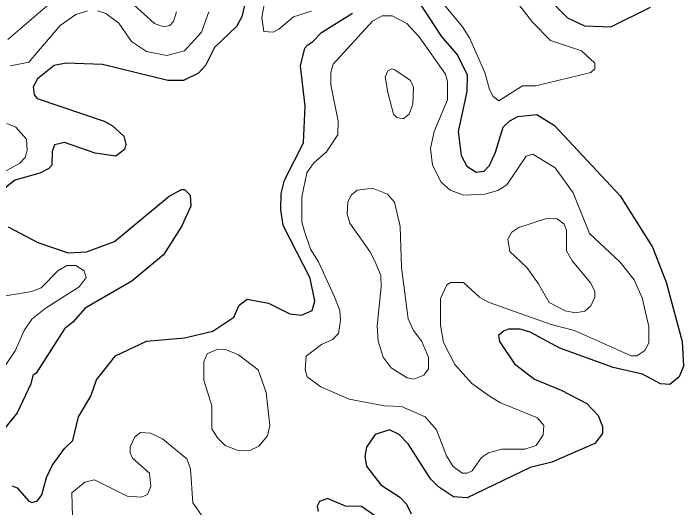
# Model space of a CAD drawing. Extents: x 577 to 602.9, y 7483.8 to 7511.6.
# Drawn here: x 590.354 to 591.483, y 7502.124 to 7502.957 of the extents above; entities that cross this region are included whole.
import ezdxf

# ---------------------------------------------------------------- set-up
doc = ezdxf.new("R2010")
doc.units = 0
doc.header["$LTSCALE"] = 0.032
doc.layers.add('1', color=7, linetype='Continuous', lineweight=25)
doc.layers.add('2', color=7, linetype='Continuous', lineweight=13)

msp = doc.modelspace()

# ---------------------------------------------------------------- linework, layer by layer
at = {"layer": '1'}
for points in [[(590.764, 7503.0572), (590.7393, 7502.9515), (590.7298, 7502.9356), (590.6932, 7502.8998), (590.6781, 7502.8696), (590.6662, 7502.8568), (590.6407, 7502.8441), (590.6145, 7502.8441), (590.5047, 7502.8712), (590.4435, 7502.8735), (590.4228, 7502.8696), (590.395, 7502.8473), (590.3878, 7502.8338), (590.3894, 7502.8203)], [(591.0351, 7502.9793), (591.0749, 7502.9189), (591.1019, 7502.8871), (591.1186, 7502.8537), (591.1178, 7502.8258), (591.1035, 7502.7582), (591.1083, 7502.7177), (591.1178, 7502.7002), (591.1337, 7502.6899), (591.1472, 7502.6914), (591.156, 7502.701), (591.1663, 7502.7233), (591.179, 7502.7654)], [(591.2657, 7502.9721), (591.2872, 7502.9499), (591.3158, 7502.9364), (591.3603, 7502.9348), (591.4271, 7502.9682)], [(590.3521, 7502.1611), (590.3608, 7502.1579), (590.3799, 7502.1356), (590.3855, 7502.1332), (590.395, 7502.1356), (590.4022, 7502.146), (590.4101, 7502.1754), (590.4196, 7502.1953), (590.4403, 7502.2239), (590.4546, 7502.2374), (590.4642, 7502.2772), (590.4849, 7502.3121), (590.4944, 7502.34), (590.5262, 7502.3805), (590.5787, 7502.4052), (590.6423, 7502.4107), (590.69, 7502.4219), (590.7258, 7502.4457), (590.7345, 7502.4656), (590.7481, 7502.476), (590.7838, 7502.4688), (590.8196, 7502.451), (590.8393, 7502.4486), (590.8576, 7502.4564), (590.8622, 7502.4726), (590.8543, 7502.5113), (590.8085, 7502.6), (590.8045, 7502.627), (590.8053, 7502.6541), (590.8109, 7502.6763), (590.8427, 7502.7392), (590.8459, 7502.8012), (590.8379, 7502.8688), (590.8451, 7502.899), (590.8503, 7502.9043), (590.8582, 7502.9093), (590.8729, 7502.9252), (590.9254, 7502.9578)], [(590.3894, 7502.8203), (590.3942, 7502.8139), (590.5071, 7502.7757), (590.5206, 7502.7686), (590.5405, 7502.7503), (590.5437, 7502.7368), (590.5413, 7502.728), (590.527, 7502.7169), (590.492, 7502.7217), (590.4403, 7502.7399), (590.4236, 7502.736), (590.4196, 7502.7248), (590.4189, 7502.7018), (590.4141, 7502.6962), (590.399, 7502.6883), (590.3568, 7502.6763), (590.3234, 7502.6493)], [(591.179, 7502.7654), (591.1902, 7502.7765), (591.2037, 7502.7837), (591.2355, 7502.7869), (591.2657, 7502.7686), (591.3762, 7502.6501), (591.4303, 7502.5634), (591.4534, 7502.5046), (591.4804, 7502.4044), (591.4828, 7502.363), (591.4756, 7502.3447), (591.4597, 7502.332), (591.4438, 7502.3328), (591.4136, 7502.3495), (591.3643, 7502.3607), (591.2745, 7502.3933), (591.2244, 7502.4203), (591.2077, 7502.4251), (591.1878, 7502.4251), (591.1798, 7502.4219), (591.1711, 7502.4147), (591.1727, 7502.4044), (591.1981, 7502.367), (591.2315, 7502.3408), (591.2768, 7502.3225), (591.3198, 7502.3002), (591.3389, 7502.2795), (591.346, 7502.2613), (591.346, 7502.2493), (591.3333, 7502.2326), (591.2609, 7502.2008), (591.2244, 7502.1921), (591.1186, 7502.1412), (591.0955, 7502.1428), (591.0701, 7502.1595), (591.0566, 7502.173), (591.0192, 7502.2318), (591.0041, 7502.2477), (590.9874, 7502.2557), (590.9635, 7502.2477), (590.9492, 7502.2263), (590.9461, 7502.2104), (590.9492, 7502.1945), (590.9731, 7502.1627), (591.0049, 7502.142), (591.016, 7502.13), (591.024, 7502.1141)], [(590.3457, 7502.5976), (590.3958, 7502.5714), (590.4467, 7502.5539), (590.4777, 7502.5555), (590.5246, 7502.573), (590.6168, 7502.6493), (590.6375, 7502.6604), (590.6423, 7502.6604), (590.6518, 7502.6509), (590.6534, 7502.6326), (590.6375, 7502.5984), (590.6073, 7502.5507), (590.554, 7502.5062), (590.4753, 7502.4608), (590.4546, 7502.437), (590.4403, 7502.4259), (590.3926, 7502.3511), (590.387, 7502.3471), (590.3839, 7502.3328), (590.3608, 7502.2843), (590.3354, 7502.2525)], [(590.9954, 7502.0879), (590.9405, 7502.1261), (590.9135, 7502.1269), (590.8832, 7502.1396), (590.8697, 7502.1348), (590.8657, 7502.1269), (590.8673, 7502.1181)]]:
    msp.add_lwpolyline(points, dxfattribs=at)
at = {"layer": '2'}
for points in [[(590.7894, 7503.0461), (590.7727, 7502.9507), (590.7759, 7502.9268), (590.7918, 7502.926), (590.8013, 7502.9308), (590.826, 7502.9515), (590.8562, 7502.961)], [(591.0558, 7503.0016), (591.1107, 7502.9348), (591.1226, 7502.9165), (591.148, 7502.8576), (591.156, 7502.829), (591.1623, 7502.8171), (591.1719, 7502.8099), (591.2116, 7502.8354), (591.2339, 7502.8354), (591.3269, 7502.8576), (591.3333, 7502.864), (591.3333, 7502.8735), (591.311, 7502.8942), (591.2586, 7502.9117), (591.2291, 7502.9419), (591.1886, 7502.9944)], [(590.4276, 7502.9849), (590.3449, 7502.9133)], [(590.6288, 7502.9602), (590.624, 7502.9435), (590.6176, 7502.9372), (590.6073, 7502.9348), (590.5922, 7502.9403), (590.5516, 7502.9769)], [(590.4793, 7502.9618), (590.4594, 7502.9554), (590.4332, 7502.9372), (590.3807, 7502.8751), (590.3497, 7502.8688)], [(590.6836, 7502.9602), (590.6709, 7502.926), (590.6423, 7502.8942), (590.6129, 7502.8863), (590.5787, 7502.8934), (590.5532, 7502.9101), (590.5318, 7502.9411), (590.5103, 7502.957), (590.496, 7502.9618)], [(590.3433, 7502.7718), (590.3584, 7502.7654), (590.3767, 7502.7455), (590.3775, 7502.7264), (590.3743, 7502.7145), (590.3648, 7502.7042), (590.329, 7502.6851)], [(590.3306, 7502.4799), (590.3855, 7502.4887), (590.4014, 7502.495), (590.4292, 7502.5237), (590.4443, 7502.5324), (590.4594, 7502.5324), (590.4737, 7502.5237), (590.4769, 7502.5125), (590.465, 7502.4966), (590.4077, 7502.46), (590.3855, 7502.4418), (590.3727, 7502.4227), (590.3576, 7502.3885), (590.329, 7502.3471)], [(590.4538, 7502.1094), (590.453, 7502.1491), (590.4745, 7502.1674), (590.4912, 7502.1714), (590.5461, 7502.1436), (590.5699, 7502.142), (590.5803, 7502.1467), (590.5858, 7502.1603), (590.5835, 7502.1825), (590.5548, 7502.208), (590.5509, 7502.2167), (590.5509, 7502.2271), (590.5588, 7502.2438), (590.5683, 7502.2509), (590.585, 7502.2501), (590.6057, 7502.2406), (590.6463, 7502.2064), (590.6526, 7502.1897), (590.6566, 7502.1324), (590.7067, 7502.0609)]]:
    msp.add_lwpolyline(points, dxfattribs=at)
for points in [[(590.8443, 7502.5897), (590.8403, 7502.6064), (590.8403, 7502.6485), (590.8486, 7502.6889), (590.8602, 7502.7058), (590.8816, 7502.724), (590.9007, 7502.7527), (590.9015, 7502.7757), (590.8888, 7502.837), (590.8888, 7502.8576), (590.8928, 7502.8719), (590.9588, 7502.9443), (590.9755, 7502.9531), (590.9922, 7502.9531), (591.0168, 7502.9403), (591.0375, 7502.9181), (591.082, 7502.8552), (591.0852, 7502.8425), (591.0852, 7502.8115), (591.0629, 7502.7582), (591.0566, 7502.7296), (591.0598, 7502.7018), (591.0749, 7502.6732), (591.09, 7502.6596), (591.113, 7502.6509), (591.148, 7502.6525), (591.1703, 7502.6588), (591.1854, 7502.6684), (591.218, 7502.7169), (591.2291, 7502.7201), (591.2665, 7502.697), (591.2967, 7502.6549), (591.3246, 7502.5865), (591.3762, 7502.538), (591.3993, 7502.5086), (591.4128, 7502.4783), (591.424, 7502.4298), (591.424, 7502.402), (591.4176, 7502.3893), (591.4041, 7502.3805), (591.3945, 7502.3805), (591.2991, 7502.4227), (591.2601, 7502.433), (591.1552, 7502.4704), (591.1393, 7502.4791), (591.1122, 7502.5038), (591.0908, 7502.5038), (591.0844, 7502.4998), (591.0733, 7502.4767), (591.0733, 7502.4322), (591.0788, 7502.4028), (591.0979, 7502.3654), (591.1258, 7502.3344), (591.156, 7502.3121), (591.1743, 7502.301), (591.2371, 7502.2756), (591.2474, 7502.2628), (591.2466, 7502.2469), (591.2347, 7502.2294), (591.2156, 7502.2231), (591.1767, 7502.2231), (591.1544, 7502.2167), (591.1425, 7502.2088), (591.1266, 7502.1865), (591.1186, 7502.1825), (591.1099, 7502.1825), (591.0948, 7502.1937), (591.0836, 7502.212), (591.0669, 7502.2557), (591.0478, 7502.2772), (591.0081, 7502.2947), (590.9795, 7502.2962), (590.9198, 7502.3074), (590.8721, 7502.328), (590.849, 7502.3451), (590.8456, 7502.3565), (590.8476, 7502.3799), (590.8731, 7502.3993), (590.8918, 7502.408), (590.9019, 7502.4181), (590.9052, 7502.4402), (590.9039, 7502.4569), (590.8952, 7502.4797), (590.8681, 7502.5386), (590.8547, 7502.5601)], [(590.985, 7502.8242), (590.9946, 7502.7877), (591.0001, 7502.7821), (591.0105, 7502.7797), (591.0208, 7502.7877), (591.0272, 7502.8044), (591.028, 7502.833), (591.0232, 7502.8441), (590.9969, 7502.8624), (590.9914, 7502.864), (590.985, 7502.8608), (590.9802, 7502.8505)], [(590.9739, 7502.4966), (590.9667, 7502.4306), (590.9683, 7502.4052), (590.9771, 7502.3781), (590.9906, 7502.3599), (591.0176, 7502.3432), (591.0288, 7502.3408), (591.0454, 7502.3479), (591.0534, 7502.3583), (591.0534, 7502.3773), (591.0423, 7502.4044), (591.028, 7502.4227), (591.0192, 7502.4426), (591.0081, 7502.5292), (591.0057, 7502.5984), (590.9961, 7502.639), (590.9842, 7502.6525), (590.9588, 7502.6628), (590.9333, 7502.6596), (590.9238, 7502.6517), (590.9174, 7502.6398), (590.9166, 7502.6191), (590.9206, 7502.604), (590.9548, 7502.5563), (590.9635, 7502.5388), (590.9731, 7502.5157)], [(591.2387, 7502.5014), (591.2562, 7502.4704), (591.2832, 7502.4561), (591.3007, 7502.4529), (591.3166, 7502.4553), (591.3269, 7502.4648), (591.3333, 7502.4791), (591.3333, 7502.4887), (591.3269, 7502.503), (591.2951, 7502.5404), (591.2856, 7502.5571), (591.2856, 7502.592), (591.2816, 7502.6024), (591.2697, 7502.6111), (591.2522, 7502.6119), (591.2053, 7502.5968), (591.1934, 7502.5889), (591.187, 7502.5769), (591.1902, 7502.5563), (591.2188, 7502.5292)], [(590.6884, 7502.2716), (590.6884, 7502.2573), (590.698, 7502.2422), (590.7107, 7502.2294), (590.7329, 7502.2207), (590.7536, 7502.2215), (590.7679, 7502.2279), (590.7822, 7502.2454), (590.7862, 7502.2628), (590.7799, 7502.3185), (590.7663, 7502.3567), (590.7337, 7502.3821), (590.7131, 7502.3901), (590.6972, 7502.3909), (590.6805, 7502.3837), (590.6749, 7502.3702), (590.6749, 7502.3392), (590.6884, 7502.2962)]]:
    msp.add_lwpolyline(points, close=True, dxfattribs=at)

doc.saveas('drawing.dxf')
